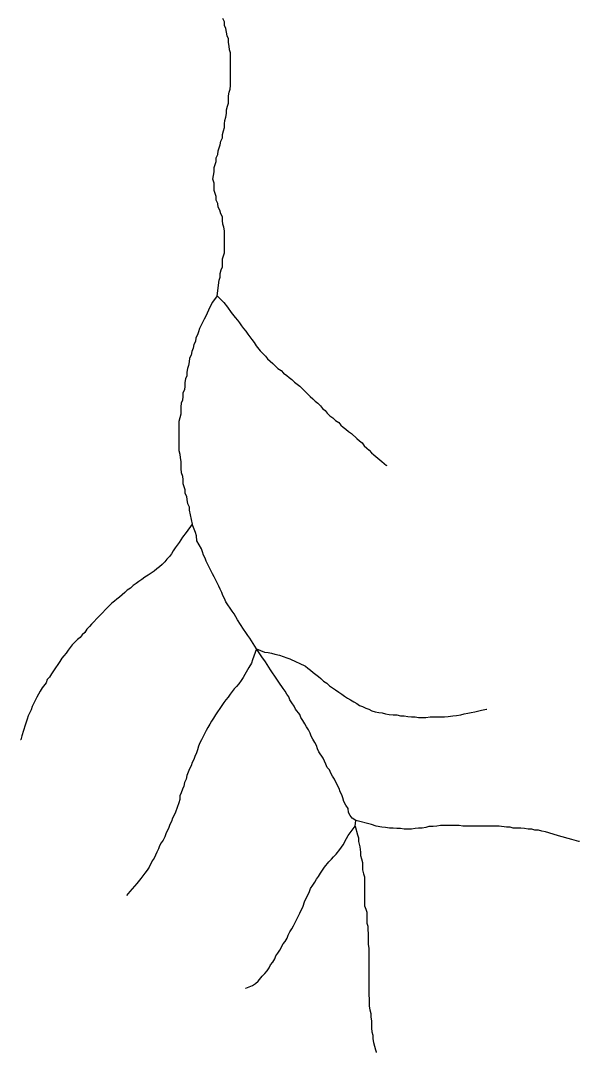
# Model space of a CAD drawing. Extents: x 652.3 to 678, y 7316.9 to 7344.9.
# Drawn here: x 654.049 to 654.906, y 7340.637 to 7342.218 of the extents above; entities that cross this region are included whole.
import ezdxf

# ---------------------------------------------------------------- set-up
doc = ezdxf.new("R2010")
doc.units = 0
doc.header["$LTSCALE"] = 0.032
doc.layers.add('7', color=7, linetype='Continuous', lineweight=25)

msp = doc.modelspace()

# ---------------------------------------------------------------- linework, layer by layer
at = {"layer": '7'}
msp.add_line((654.5623, 7340.9842), (654.563, 7340.9929), dxfattribs=at)
for points in [[(654.3506, 7341.7966), (654.3538, 7341.8205), (654.3554, 7341.8252), (654.3554, 7341.8308), (654.357, 7341.8364), (654.3586, 7341.8411), (654.3586, 7341.8531), (654.3617, 7341.8626), (654.3617, 7341.896), (654.3609, 7341.9016), (654.3594, 7341.9064), (654.3586, 7341.912), (654.3586, 7341.9175), (654.3562, 7341.9223), (654.3546, 7341.9279), (654.3522, 7341.9326), (654.3514, 7341.9382), (654.349, 7341.943), (654.349, 7341.9486), (654.3458, 7341.9581), (654.3458, 7341.9692), (654.3442, 7341.9756), (654.345, 7341.9812), (654.3458, 7341.9868), (654.3458, 7341.9931), (654.349, 7342.0027), (654.349, 7342.0082), (654.3514, 7342.013), (654.3522, 7342.0186), (654.3554, 7342.0281), (654.3562, 7342.0337), (654.3586, 7342.0385), (654.3586, 7342.044), (654.3601, 7342.0496), (654.3617, 7342.0544), (654.3617, 7342.06), (654.3625, 7342.0655), (654.3641, 7342.0703), (654.3649, 7342.0759), (654.3649, 7342.0814), (654.3665, 7342.087), (654.3681, 7342.0918), (654.3681, 7342.1029), (654.3689, 7342.1085), (654.3705, 7342.1133), (654.3713, 7342.1188), (654.3713, 7342.169), (654.3697, 7342.1737), (654.3689, 7342.1793), (654.3681, 7342.1849), (654.3681, 7342.1905), (654.3657, 7342.1952), (654.3649, 7342.2008), (654.3641, 7342.2064), (654.3617, 7342.2111), (654.3617, 7342.2167), (654.3594, 7342.2215)], [(654.3506, 7341.7966), (654.3434, 7341.787), (654.3395, 7341.7791), (654.3355, 7341.7703), (654.3331, 7341.7656), (654.3307, 7341.7608), (654.3235, 7341.7465), (654.322, 7341.7417), (654.3204, 7341.7369), (654.318, 7341.7321), (654.3172, 7341.7266), (654.3148, 7341.7218), (654.314, 7341.7162), (654.3116, 7341.7114), (654.3108, 7341.7059), (654.3084, 7341.7011), (654.3076, 7341.6955), (654.3068, 7341.69), (654.3052, 7341.6852), (654.3044, 7341.6796), (654.3044, 7341.674), (654.3021, 7341.6693), (654.3013, 7341.6637), (654.3013, 7341.6581), (654.3005, 7341.6526), (654.2981, 7341.6478), (654.2981, 7341.6422), (654.2973, 7341.6367), (654.2957, 7341.6319), (654.2949, 7341.6263), (654.2949, 7341.6152), (654.2917, 7341.604), (654.2917, 7341.5595), (654.2933, 7341.5539), (654.2941, 7341.5483), (654.2949, 7341.5428), (654.2949, 7341.5316), (654.2957, 7341.5261), (654.2973, 7341.5205), (654.2981, 7341.5149), (654.2981, 7341.5093), (654.2997, 7341.5046), (654.3013, 7341.4998), (654.3013, 7341.4942), (654.3037, 7341.4894), (654.3044, 7341.4839), (654.3052, 7341.4783), (654.3076, 7341.4735), (654.3076, 7341.468), (654.3124, 7341.4465)], [(654.3506, 7341.7966), (654.3609, 7341.7862), (654.3665, 7341.7791), (654.3721, 7341.7711), (654.3784, 7341.7632), (654.3816, 7341.7592), (654.3848, 7341.7552), (654.388, 7341.7504), (654.3912, 7341.7465), (654.3944, 7341.7425), (654.3975, 7341.7377), (654.4007, 7341.7337), (654.4039, 7341.7297), (654.4071, 7341.725), (654.4103, 7341.7202), (654.4166, 7341.7122), (654.4206, 7341.7083), (654.4246, 7341.7043), (654.4278, 7341.7003), (654.4318, 7341.6963), (654.4357, 7341.6931), (654.4397, 7341.6892), (654.4437, 7341.6852), (654.4485, 7341.682), (654.4524, 7341.678), (654.4572, 7341.6748), (654.4612, 7341.6717), (654.4652, 7341.6685), (654.4692, 7341.6645), (654.4731, 7341.6613), (654.4771, 7341.6581), (654.493, 7341.6422), (654.497, 7341.639), (654.501, 7341.6351), (654.505, 7341.6319), (654.5089, 7341.6279), (654.5121, 7341.6239), (654.5161, 7341.6207), (654.5193, 7341.6168), (654.5233, 7341.6128), (654.528, 7341.6096), (654.532, 7341.6056), (654.5368, 7341.6024), (654.54, 7341.5985), (654.5439, 7341.5953), (654.5479, 7341.5921), (654.5519, 7341.5889), (654.5567, 7341.5857), (654.5646, 7341.5778), (654.5686, 7341.5746), (654.5726, 7341.5714), (654.5758, 7341.5666), (654.5798, 7341.5634), (654.5837, 7341.5603), (654.5869, 7341.5563), (654.5909, 7341.5531), (654.6028, 7341.5428), (654.61, 7341.5365), (654.6103, 7341.5362)], [(654.3124, 7341.4465), (654.3029, 7341.4338), (654.2973, 7341.4266), (654.2925, 7341.4186), (654.2861, 7341.4107), (654.283, 7341.4059), (654.2806, 7341.4011), (654.2774, 7341.3971), (654.2734, 7341.3932), (654.2702, 7341.3892), (654.2663, 7341.3852), (654.2623, 7341.3812), (654.2583, 7341.3781), (654.2543, 7341.3749), (654.2495, 7341.3717), (654.2448, 7341.3685), (654.24, 7341.3653), (654.2352, 7341.3621), (654.2304, 7341.359), (654.2265, 7341.3558), (654.2217, 7341.3526), (654.2177, 7341.3486), (654.2129, 7341.3454), (654.209, 7341.3422), (654.205, 7341.3383), (654.201, 7341.3351), (654.197, 7341.3319), (654.1931, 7341.3287), (654.1891, 7341.3255), (654.1851, 7341.3216), (654.1811, 7341.3176), (654.1732, 7341.3096), (654.17, 7341.3056), (654.158, 7341.2937), (654.1549, 7341.2897), (654.1509, 7341.2858), (654.1477, 7341.281), (654.1437, 7341.277), (654.1405, 7341.273), (654.1366, 7341.2698), (654.1286, 7341.2619), (654.1254, 7341.2579), (654.1222, 7341.2539), (654.1191, 7341.2492), (654.1159, 7341.2452), (654.1127, 7341.2412), (654.1095, 7341.2364), (654.1, 7341.2221), (654.0968, 7341.2173), (654.0936, 7341.2125), (654.0904, 7341.2086), (654.0888, 7341.2038), (654.0825, 7341.1958), (654.0793, 7341.1911), (654.0769, 7341.1863), (654.0745, 7341.1815), (654.0673, 7341.1672), (654.0657, 7341.1624), (654.061, 7341.1529), (654.0594, 7341.1481), (654.0578, 7341.1433), (654.0562, 7341.1386), (654.0514, 7341.1226), (654.0496, 7341.1165), (654.0495, 7341.1162)], [(654.4111, 7341.2555), (654.4007, 7341.2722), (654.3975, 7341.2762), (654.3944, 7341.281), (654.3912, 7341.2858), (654.3816, 7341.3001), (654.3792, 7341.3048), (654.3769, 7341.3096), (654.3737, 7341.3136), (654.3641, 7341.3279), (654.3617, 7341.3327), (654.3594, 7341.3375), (654.3578, 7341.3422), (654.3554, 7341.347), (654.353, 7341.3518), (654.3458, 7341.3661), (654.3434, 7341.3709), (654.3363, 7341.3852), (654.3339, 7341.39), (654.3323, 7341.3948), (654.3299, 7341.3995), (654.3283, 7341.4043), (654.3267, 7341.4091), (654.3196, 7341.421), (654.3188, 7341.429), (654.3172, 7341.4338), (654.3124, 7341.4465)], [(654.4111, 7341.2555), (654.4047, 7341.2388), (654.4031, 7341.234), (654.3991, 7341.2269), (654.3928, 7341.2165), (654.3904, 7341.2118), (654.3872, 7341.207), (654.384, 7341.2022), (654.38, 7341.1982), (654.3769, 7341.1942), (654.3737, 7341.1903), (654.3705, 7341.1863), (654.3673, 7341.1815), (654.3641, 7341.1775), (654.3609, 7341.1736), (654.3578, 7341.1688), (654.3482, 7341.1545), (654.345, 7341.1497), (654.3418, 7341.1449), (654.3395, 7341.1401), (654.3363, 7341.1354), (654.3339, 7341.1306), (654.3267, 7341.1163), (654.3243, 7341.1115), (654.322, 7341.1067), (654.3204, 7341.1012), (654.3188, 7341.0964), (654.3164, 7341.0908), (654.3148, 7341.086), (654.3124, 7341.0813), (654.3108, 7341.0765), (654.3084, 7341.0717), (654.306, 7341.0669), (654.3044, 7341.0614), (654.3029, 7341.0558), (654.3005, 7341.051), (654.2997, 7341.0455), (654.2973, 7341.0407), (654.2957, 7341.0351), (654.2933, 7341.0303), (654.2933, 7341.0248), (654.2917, 7341.02), (654.2869, 7341.0057), (654.2846, 7341.0009), (654.2822, 7340.9961), (654.2806, 7340.9913), (654.2782, 7340.9866), (654.2766, 7340.9818), (654.2718, 7340.9723), (654.2702, 7340.9675), (654.2678, 7340.9627), (654.2647, 7340.9587), (654.2623, 7340.954), (654.2607, 7340.9492), (654.2583, 7340.9444), (654.2559, 7340.9396), (654.2543, 7340.9349), (654.2511, 7340.9309), (654.2464, 7340.9213), (654.2432, 7340.9166), (654.24, 7340.9118), (654.2368, 7340.9078), (654.2336, 7340.9038), (654.2273, 7340.8959), (654.2169, 7340.8839), (654.2115, 7340.8776)], [(654.4111, 7341.2555), (654.423, 7341.2507), (654.4286, 7341.2499), (654.4341, 7341.2492), (654.4389, 7341.2476), (654.4461, 7341.246), (654.4572, 7341.242), (654.462, 7341.2404), (654.4715, 7341.2356), (654.4763, 7341.234), (654.4859, 7341.2293), (654.4898, 7341.2261), (654.4938, 7341.2229), (654.4978, 7341.2197), (654.5018, 7341.2165), (654.5058, 7341.2133), (654.5097, 7341.2102), (654.5137, 7341.2062), (654.5185, 7341.203), (654.5225, 7341.199), (654.5272, 7341.1958), (654.532, 7341.1927), (654.5368, 7341.1895), (654.5416, 7341.1863), (654.5455, 7341.1831), (654.5503, 7341.1799), (654.5551, 7341.1775), (654.5599, 7341.1744), (654.5646, 7341.172), (654.5686, 7341.1688), (654.5734, 7341.1672), (654.5782, 7341.1648), (654.5829, 7341.1632), (654.5877, 7341.1608), (654.5925, 7341.1592), (654.5981, 7341.1584), (654.6036, 7341.1576), (654.6084, 7341.1561), (654.614, 7341.1553), (654.6203, 7341.1545), (654.6259, 7341.1545), (654.6315, 7341.1529), (654.637, 7341.1529), (654.6426, 7341.1521), (654.6482, 7341.1513), (654.6538, 7341.1513), (654.6593, 7341.1505), (654.6705, 7341.1505), (654.6768, 7341.1513), (654.6991, 7341.1513), (654.7047, 7341.1521), (654.7118, 7341.1529), (654.7174, 7341.1537), (654.7238, 7341.1545), (654.7293, 7341.1561), (654.7349, 7341.1569), (654.7397, 7341.1584), (654.7453, 7341.1592), (654.7556, 7341.1616), (654.7634, 7341.1634), (654.7637, 7341.1635)], [(654.563, 7340.9929), (654.5575, 7340.9961), (654.5543, 7341.0001), (654.5519, 7341.0049), (654.5511, 7341.0112), (654.5479, 7341.016), (654.5447, 7341.0216), (654.5432, 7341.0272), (654.5416, 7341.0319), (654.5392, 7341.0367), (654.5376, 7341.0415), (654.5352, 7341.0463), (654.5304, 7341.0558), (654.5272, 7341.0606), (654.5249, 7341.0653), (654.5225, 7341.0701), (654.5193, 7341.0741), (654.5169, 7341.0789), (654.5153, 7341.0836), (654.5129, 7341.0884), (654.5066, 7341.098), (654.5042, 7341.1027), (654.5026, 7341.1075), (654.5002, 7341.1123), (654.497, 7341.1171), (654.4946, 7341.1218), (654.493, 7341.1266), (654.4906, 7341.1314), (654.4875, 7341.1362), (654.4851, 7341.1409), (654.4819, 7341.1457), (654.4787, 7341.1505), (654.4771, 7341.1553), (654.4707, 7341.1632), (654.4684, 7341.168), (654.4652, 7341.1728), (654.462, 7341.1775), (654.4604, 7341.1823), (654.4572, 7341.1863), (654.4548, 7341.1911), (654.4517, 7341.195), (654.4453, 7341.2046), (654.4421, 7341.2094), (654.4326, 7341.2237), (654.4246, 7341.2356), (654.419, 7341.2436), (654.4111, 7341.2555)], [(654.9056, 7340.9604), (654.9048, 7340.9606), (654.8941, 7340.9635), (654.8734, 7340.9691), (654.859, 7340.9738), (654.8535, 7340.9754), (654.8479, 7340.9762), (654.8431, 7340.9778), (654.8376, 7340.9778), (654.8328, 7340.9794), (654.8272, 7340.9794), (654.8216, 7340.9802), (654.8161, 7340.981), (654.8041, 7340.981), (654.7994, 7340.9826), (654.7938, 7340.9826), (654.7827, 7340.9842), (654.727, 7340.9842), (654.7214, 7340.985), (654.6927, 7340.985), (654.6872, 7340.9842), (654.6816, 7340.9834), (654.6752, 7340.9834), (654.6705, 7340.9818), (654.6649, 7340.981), (654.6593, 7340.981), (654.6538, 7340.9802), (654.6482, 7340.9794), (654.637, 7340.9794), (654.6315, 7340.9802), (654.6259, 7340.9802), (654.6203, 7340.981), (654.6148, 7340.981), (654.6084, 7340.9818), (654.6028, 7340.9826), (654.5941, 7340.9842), (654.5869, 7340.9866), (654.563, 7340.9929)], [(654.394, 7340.7358), (654.3944, 7340.7359), (654.4047, 7340.7399), (654.4095, 7340.7431), (654.4135, 7340.7463), (654.4198, 7340.7542), (654.4238, 7340.7582), (654.427, 7340.7622), (654.4302, 7340.767), (654.4326, 7340.7717), (654.4357, 7340.7757), (654.4389, 7340.7805), (654.4405, 7340.7853), (654.4437, 7340.7892), (654.4469, 7340.794), (654.4517, 7340.8036), (654.4548, 7340.8075), (654.458, 7340.8123), (654.4596, 7340.8171), (654.462, 7340.8219), (654.4652, 7340.8266), (654.4676, 7340.8314), (654.47, 7340.8362), (654.4771, 7340.8505), (654.4795, 7340.8553), (654.4819, 7340.8601), (654.4851, 7340.8696), (654.4875, 7340.8744), (654.4922, 7340.8839), (654.4938, 7340.8887), (654.497, 7340.8935), (654.5002, 7340.8983), (654.5026, 7340.903), (654.5058, 7340.907), (654.5089, 7340.9118), (654.5121, 7340.9166), (654.5153, 7340.9213), (654.5217, 7340.9293), (654.5256, 7340.9333), (654.5288, 7340.9372), (654.5328, 7340.9412), (654.5384, 7340.9484), (654.5439, 7340.9555), (654.5487, 7340.9651), (654.5511, 7340.9699), (654.5623, 7340.9842)], [(654.5623, 7340.9842), (654.5654, 7340.9707), (654.567, 7340.9659), (654.567, 7340.9603), (654.5694, 7340.9524), (654.5702, 7340.9444), (654.5702, 7340.9388), (654.5718, 7340.9341), (654.5734, 7340.9285), (654.5734, 7340.9173), (654.575, 7340.911), (654.5766, 7340.9062), (654.5766, 7340.8617), (654.5782, 7340.8569), (654.5798, 7340.8521), (654.5798, 7340.8354), (654.5813, 7340.8306), (654.5813, 7340.825), (654.5821, 7340.8195), (654.5821, 7340.8028), (654.5829, 7340.7972), (654.5829, 7340.7248), (654.5837, 7340.7192), (654.5837, 7340.7081), (654.5845, 7340.7025), (654.5861, 7340.6969), (654.5861, 7340.6914), (654.5869, 7340.6858), (654.5869, 7340.6747), (654.5877, 7340.6691), (654.5893, 7340.6635), (654.5893, 7340.658), (654.5901, 7340.6524), (654.5933, 7340.6412), (654.5942, 7340.6382), (654.5944, 7340.6374)]]:
    msp.add_lwpolyline(points, dxfattribs=at)

doc.saveas('drawing.dxf')
